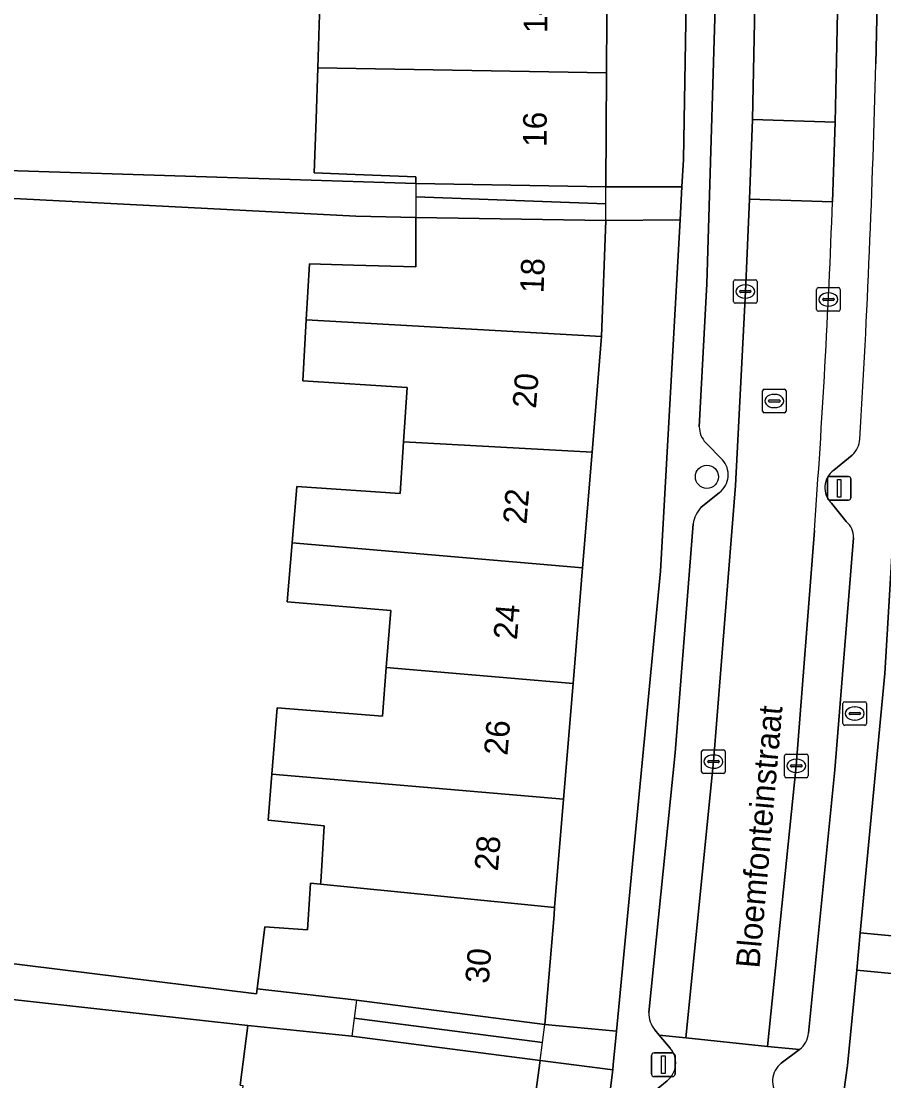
# Model space of a CAD drawing. Extents: x 163008 to 163854, y 382777 to 383982.
# Drawn here: x 163558.89 to 163595.43, y 383526.97 to 383571.89 of the extents above; entities that cross this region are included whole.
import ezdxf

# ---------------------------------------------------------------- set-up
doc = ezdxf.new("R2010")
doc.units = 0
for name, color, linetype in [('IMGEO_Boom', 7, 'Continuous'), ('IMGEO_Brandkraan', 7, 'Continuous'), ('IMGEO_Erf', 7, 'Continuous'), ('IMGEO_Kolk', 7, 'Continuous'), ('IMGEO_Lichtmast', 7, 'Continuous'), ('IMGEO_Openbare_ruimte_label', 7, 'Continuous'), ('IMGEO_Pand', 7, 'Continuous'), ('IMGEO_Pand_nummerreeks', 7, 'Continuous'), ('IMGEO_Pand_overbouw', 7, 'Continuous'), ('IMGEO_Parkeervlak_open', 7, 'Continuous'), ('IMGEO_Rijbaan_lokaal_open', 7, 'Continuous'), ('IMGEO_Rioolput', 7, 'Continuous'), ('IMGEO_Voetpad_open', 7, 'Continuous')]:
    doc.layers.add(name, color=color, linetype=linetype)

msp = doc.modelspace()

# ---------------------------------------------------------------- linework, layer by layer
at = {"layer": 'IMGEO_Boom'}
msp.add_circle((163587.936, 383552.572), 0.489, dxfattribs=at)
at = {"layer": 'IMGEO_Brandkraan'}
for p, q in [((163593.701, 383542.111), (163593.701, 383542.963)), ((163593.776, 383543.037), (163594.628, 383543.037)), ((163594.189, 383542.817), (163594.214, 383542.817)), ((163594.702, 383542.963), (163594.702, 383542.111)), ((163593.96, 383542.531), (163593.96, 383542.543)), ((163594.398, 383542.494), (163594, 383542.494)), ((163594.003, 383542.58), (163594.401, 383542.58)), ((163594.212, 383542.257), (163594.187, 383542.257)), ((163594.444, 383542.543), (163594.444, 383542.531)), ((163594.628, 383542.037), (163593.776, 383542.037))]:
    msp.add_line(p, q, dxfattribs=at)
for points in [[(163593.701, 383542.111), (163593.701, 383542.963)], [(163593.776, 383543.037), (163594.628, 383543.037)], [(163594.702, 383542.963), (163594.702, 383542.111)], [(163594.628, 383542.037), (163593.776, 383542.037)]]:
    msp.add_lwpolyline(points, dxfattribs=at)
for centre, radius, start, end in [((163593.778, 383542.961), 0.0765, 91.552, 178.448), ((163593.778, 383542.961), 0.0765, 91.552, 178.448), ((163594.626, 383542.961), 0.0765, 1.552, 88.448), ((163594.626, 383542.961), 0.0765, 1.552, 88.448), ((163594, 383542.54), 0.0403, 85.8775, 175.7526), ((163593.997, 383542.53), 0.0366, 178.938, 274.7102), ((163594.401, 383542.537), 0.043, 264.8664, 352.4533), ((163594.405, 383542.542), 0.0386, 1.7309, 96.639), ((163593.778, 383542.113), 0.0765, 181.552, 268.448), ((163593.778, 383542.113), 0.0765, 181.552, 268.448), ((163594.626, 383542.113), 0.0765, 271.552, 358.448), ((163594.626, 383542.113), 0.0765, 271.552, 358.448)]:
    msp.add_arc(centre, radius, start, end, dxfattribs=at)
for centre, major_axis, ratio, start_param, end_param in [((163594.188, 383542.537), (-0.387, 0.002), 0.722429, 4.712389, 7.853982), ((163594.213, 383542.537), (-0.39, 0.002), 0.717154, 1.570796, 4.712389)]:
    msp.add_ellipse(centre, major_axis=major_axis, ratio=ratio, start_param=start_param, end_param=end_param, dxfattribs=at)
at = {"layer": 'IMGEO_Erf'}
for points in [[(163587.188, 383593.897), (163586.887, 383603.721), (163583.856, 383603.628), (163583.831, 383598.677), (163583.807, 383593.849), (163583.782, 383589.015), (163583.757, 383584.182), (163583.731, 383579.351), (163583.706, 383574.521), (163583.681, 383569.691), (163583.656, 383564.863), (163586.876, 383564.868), (163586.94, 383566.017), (163587.172, 383579.329)], [(163599.309, 383556.253), (163599.577, 383561.176), (163599.803, 383565.334), (163599.822, 383566.1), (163599.943, 383571.031), (163596.9, 383571.101), (163596.791, 383566.304), (163595.476, 383544.241), (163594.432, 383533.246), (163597.564, 383532.949), (163597.945, 383537.564), (163598.311, 383541.989), (163598.676, 383546.414), (163598.964, 383549.902), (163599.042, 383551.331)], [(163585.972, 383548.577), (163586.798, 383563.466), (163583.655, 383563.438), (163583.468, 383558.516), (163583.461, 383558.345), (163583.072, 383553.611), (163582.668, 383548.708), (163582.265, 383543.805), (163581.862, 383538.902), (163581.485, 383534.314), (163581.459, 383534), (163581.077, 383529.357), (163584.106, 383529.067)], [(163594.961, 383512.218), (163595.66, 383516.985), (163595.95, 383518.96), (163596.274, 383521.764), (163596.827, 383526.551), (163597.383, 383531.368), (163594.282, 383531.662), (163593.898, 383527.622), (163590.057, 383500), (163589.828, 383498.461), (163592.88, 383498.031), (163593.169, 383500), (163593.563, 383502.684), (163594.262, 383507.451)], [(163582.416, 383515.226), (163583.944, 383527.437), (163580.871, 383527.822), (163580.201, 383522.866), (163579.565, 383518.155), (163578.929, 383513.446), (163578.292, 383508.735), (163577.656, 383504.026), (163577.112, 383500), (163577.02, 383499.316), (163576.353, 383494.378), (163579.238, 383493.947), (163580.142, 383500)]]:
    msp.add_lwpolyline(points, close=True, dxfattribs=at)
for points in [[(163557.25, 383574.024), (163557.173, 383570.406), (163557.098, 383566.851), (163554.287, 383566.909), (163554.288, 383565.688), (163575.606, 383565.004), (163575.61, 383565.292), (163573.031, 383565.387), (163571.301, 383565.451), (163571.377, 383567.737), (163571.449, 383569.909), (163571.539, 383572.617)], [(163554.799, 383532.391), (163568.853, 383530.651), (163568.88, 383530.867), (163569.206, 383533.5), (163571.02, 383533.371), (163571.113, 383534.891), (163571.14, 383535.341), (163571.572, 383535.298), (163571.579, 383535.411), (163571.606, 383535.861), (163571.723, 383537.78), (163569.353, 383538.01), (163569.51, 383539.966), (163569.735, 383542.772), (163574.196, 383542.428), (163574.354, 383544.486), (163574.539, 383546.9), (163570.148, 383547.273), (163570.363, 383549.767), (163570.569, 383552.165), (163574.94, 383551.861), (163575.084, 383554.061), (163575.234, 383556.352), (163570.813, 383556.636), (163570.965, 383559.229), (163571.104, 383561.597), (163572.963, 383561.548), (163575.604, 383561.478), (163575.605, 383562.93), (163575.605, 383563.57), (163573.059, 383563.625), (163554.197, 383564.59)], [(163568.164, 383526.788), (163568.49, 383529.314), (163554.66, 383530.836)]]:
    msp.add_lwpolyline(points, dxfattribs=at)
at = {"layer": 'IMGEO_Kolk'}
for p, q in [((163589.063, 383560.002), (163589.063, 383560.854)), ((163589.138, 383560.928), (163589.99, 383560.928)), ((163589.551, 383560.708), (163589.576, 383560.708)), ((163590.064, 383560.854), (163590.064, 383560.002)), ((163589.322, 383560.422), (163589.322, 383560.434)), ((163589.76, 383560.385), (163589.362, 383560.385)), ((163589.365, 383560.471), (163589.763, 383560.471)), ((163589.806, 383560.434), (163589.806, 383560.422)), ((163592.584, 383559.666), (163592.584, 383560.518)), ((163592.659, 383560.592), (163593.511, 383560.592)), ((163593.072, 383560.372), (163593.097, 383560.372)), ((163593.585, 383560.518), (163593.585, 383559.666)), ((163589.99, 383559.928), (163589.138, 383559.928)), ((163589.574, 383560.148), (163589.549, 383560.148)), ((163592.843, 383560.086), (163592.843, 383560.098)), ((163593.281, 383560.049), (163592.883, 383560.049)), ((163592.886, 383560.135), (163593.284, 383560.135)), ((163593.095, 383559.812), (163593.07, 383559.812)), ((163593.327, 383560.098), (163593.327, 383560.086)), ((163593.511, 383559.592), (163592.659, 383559.592)), ((163587.713, 383540.072), (163587.713, 383540.924)), ((163587.788, 383540.998), (163588.64, 383540.998)), ((163588.714, 383540.924), (163588.714, 383540.072)), ((163587.972, 383540.492), (163587.972, 383540.504)), ((163588.41, 383540.455), (163588.012, 383540.455)), ((163588.015, 383540.541), (163588.413, 383540.541)), ((163588.201, 383540.778), (163588.226, 383540.778)), ((163588.456, 383540.504), (163588.456, 383540.492)), ((163591.223, 383539.892), (163591.223, 383540.744)), ((163591.298, 383540.818), (163592.15, 383540.818)), ((163591.711, 383540.598), (163591.736, 383540.598)), ((163592.224, 383540.744), (163592.224, 383539.892)), ((163588.64, 383539.998), (163587.788, 383539.998)), ((163588.224, 383540.218), (163588.199, 383540.218)), ((163591.482, 383540.312), (163591.482, 383540.324)), ((163591.92, 383540.275), (163591.522, 383540.275)), ((163591.525, 383540.361), (163591.923, 383540.361)), ((163591.734, 383540.038), (163591.709, 383540.038)), ((163591.966, 383540.324), (163591.966, 383540.312)), ((163592.15, 383539.818), (163591.298, 383539.818))]:
    msp.add_line(p, q, dxfattribs=at)
for points in [[(163589.063, 383560.002), (163589.063, 383560.854)], [(163589.138, 383560.928), (163589.99, 383560.928)], [(163590.064, 383560.854), (163590.064, 383560.002)], [(163592.584, 383559.666), (163592.584, 383560.518)], [(163592.659, 383560.592), (163593.511, 383560.592)], [(163593.585, 383560.518), (163593.585, 383559.666)], [(163589.99, 383559.928), (163589.138, 383559.928)], [(163593.511, 383559.592), (163592.659, 383559.592)], [(163587.713, 383540.072), (163587.713, 383540.924)], [(163587.788, 383540.998), (163588.64, 383540.998)], [(163588.714, 383540.924), (163588.714, 383540.072)], [(163591.223, 383539.892), (163591.223, 383540.744)], [(163591.298, 383540.818), (163592.15, 383540.818)], [(163592.224, 383540.744), (163592.224, 383539.892)], [(163588.64, 383539.998), (163587.788, 383539.998)], [(163592.15, 383539.818), (163591.298, 383539.818)]]:
    msp.add_lwpolyline(points, dxfattribs=at)
for centre, radius, start, end in [((163589.14, 383560.852), 0.0765, 91.552, 178.448), ((163589.14, 383560.852), 0.0765, 91.552, 178.448), ((163589.988, 383560.852), 0.0765, 1.552, 88.448), ((163589.988, 383560.852), 0.0765, 1.552, 88.448), ((163589.362, 383560.431), 0.0403, 85.8775, 175.7526), ((163589.359, 383560.421), 0.0366, 178.938, 274.7102), ((163589.763, 383560.428), 0.043, 264.8664, 352.4533), ((163589.767, 383560.433), 0.0386, 1.7309, 96.639), ((163592.661, 383560.516), 0.0765, 91.552, 178.448), ((163592.661, 383560.516), 0.0765, 91.552, 178.448), ((163593.509, 383560.516), 0.0765, 1.552, 88.448), ((163593.509, 383560.516), 0.0765, 1.552, 88.448), ((163589.14, 383560.004), 0.0765, 181.552, 268.448), ((163589.14, 383560.004), 0.0765, 181.552, 268.448), ((163589.988, 383560.004), 0.0765, 271.552, 358.448), ((163589.988, 383560.004), 0.0765, 271.552, 358.448), ((163592.883, 383560.095), 0.0403, 85.8775, 175.7526), ((163592.88, 383560.085), 0.0366, 178.938, 274.7102), ((163593.284, 383560.092), 0.043, 264.8664, 352.4533), ((163593.288, 383560.097), 0.0386, 1.7309, 96.639), ((163592.661, 383559.668), 0.0765, 181.552, 268.448), ((163592.661, 383559.668), 0.0765, 181.552, 268.448), ((163593.509, 383559.668), 0.0765, 271.552, 358.448), ((163593.509, 383559.668), 0.0765, 271.552, 358.448), ((163587.79, 383540.922), 0.0765, 91.552, 178.448), ((163587.79, 383540.922), 0.0765, 91.552, 178.448), ((163588.638, 383540.922), 0.0765, 1.552, 88.448), ((163588.638, 383540.922), 0.0765, 1.552, 88.448), ((163588.012, 383540.501), 0.0403, 85.8775, 175.7526), ((163588.009, 383540.491), 0.0366, 178.938, 274.7102), ((163588.413, 383540.498), 0.043, 264.8664, 352.4533), ((163588.417, 383540.503), 0.0386, 1.7309, 96.639), ((163591.3, 383540.742), 0.0765, 91.552, 178.448), ((163591.3, 383540.742), 0.0765, 91.552, 178.448), ((163592.148, 383540.742), 0.0765, 1.552, 88.448), ((163592.148, 383540.742), 0.0765, 1.552, 88.448), ((163587.79, 383540.074), 0.0765, 181.552, 268.448), ((163587.79, 383540.074), 0.0765, 181.552, 268.448), ((163588.638, 383540.074), 0.0765, 271.552, 358.448), ((163588.638, 383540.074), 0.0765, 271.552, 358.448), ((163591.522, 383540.321), 0.0403, 85.8775, 175.7526), ((163591.519, 383540.311), 0.0366, 178.938, 274.7102), ((163591.923, 383540.318), 0.043, 264.8664, 352.4533), ((163591.927, 383540.323), 0.0386, 1.7309, 96.639), ((163591.3, 383539.894), 0.0765, 181.552, 268.448), ((163591.3, 383539.894), 0.0765, 181.552, 268.448), ((163592.148, 383539.894), 0.0765, 271.552, 358.448), ((163592.148, 383539.894), 0.0765, 271.552, 358.448)]:
    msp.add_arc(centre, radius, start, end, dxfattribs=at)
for centre, major_axis, ratio, start_param, end_param in [((163589.55, 383560.428), (-0.387, 0.002), 0.722429, 4.712389, 7.853982), ((163589.575, 383560.428), (-0.39, 0.002), 0.717154, 1.570796, 4.712389), ((163593.071, 383560.092), (-0.387, 0.002), 0.722429, 4.712389, 7.853982), ((163593.096, 383560.092), (-0.39, 0.002), 0.717154, 1.570796, 4.712389), ((163588.2, 383540.498), (-0.387, 0.002), 0.722429, 4.712389, 7.853982), ((163588.225, 383540.498), (-0.39, 0.002), 0.717154, 1.570796, 4.712389), ((163591.71, 383540.318), (-0.387, 0.002), 0.722429, 4.712389, 7.853982), ((163591.735, 383540.318), (-0.39, 0.002), 0.717154, 1.570796, 4.712389)]:
    msp.add_ellipse(centre, major_axis=major_axis, ratio=ratio, start_param=start_param, end_param=end_param, dxfattribs=at)
at = {"layer": 'IMGEO_Lichtmast'}
for p, q in [((163593.144, 383552.583), (163593.934, 383552.583)), ((163593.934, 383552.583), (163593.144, 383552.583)), ((163593.044, 383551.683), (163593.044, 383552.483)), ((163593.044, 383552.483), (163593.044, 383551.683)), ((163594.034, 383552.483), (163594.034, 383551.683)), ((163594.034, 383551.683), (163594.034, 383552.483)), ((163593.934, 383551.583), (163593.144, 383551.583)), ((163593.144, 383551.583), (163593.934, 383551.583)), ((163585.595, 383527.247), (163585.595, 383528.047)), ((163585.595, 383528.047), (163585.595, 383527.247)), ((163585.695, 383528.147), (163586.485, 383528.147)), ((163586.485, 383528.147), (163585.695, 383528.147)), ((163586.585, 383528.047), (163586.585, 383527.247)), ((163586.585, 383527.247), (163586.585, 383528.047)), ((163586.485, 383527.147), (163585.695, 383527.147)), ((163585.695, 383527.147), (163586.485, 383527.147))]:
    msp.add_line(p, q, dxfattribs=at)
for points in [[(163593.464, 383552.458), (163593.614, 383552.458), (163593.614, 383551.708), (163593.464, 383551.708), (163593.464, 383552.458)], [(163586.015, 383528.022), (163586.165, 383528.022), (163586.165, 383527.272), (163586.015, 383527.272), (163586.015, 383528.022)]]:
    msp.add_lwpolyline(points, dxfattribs=at)
for centre, start, end in [((163593.144, 383552.483), 90, 180), ((163593.144, 383552.483), 90, 180), ((163593.934, 383552.483), 0, 90), ((163593.934, 383552.483), 360, 90), ((163593.144, 383551.683), 180, 270), ((163593.144, 383551.683), 180, 270), ((163593.934, 383551.683), 270, 0), ((163593.934, 383551.683), 270, 0), ((163585.695, 383528.047), 90, 180), ((163585.695, 383528.047), 90, 180), ((163586.485, 383528.047), 0, 90), ((163586.485, 383528.047), 360, 90), ((163585.695, 383527.247), 180, 270), ((163585.695, 383527.247), 180, 270), ((163586.485, 383527.247), 270, 0), ((163586.485, 383527.247), 270, 0)]:
    msp.add_arc(centre, 0.1, start, end, dxfattribs=at)
at = {"layer": 'IMGEO_Pand'}
for points in [[(163575.909, 383574.658), (163575.908, 383572.472), (163571.539, 383572.617), (163571.449, 383569.909), (163583.681, 383569.691), (163583.706, 383574.521)], [(163583.681, 383569.691), (163571.449, 383569.909), (163571.377, 383567.737), (163571.301, 383565.451), (163573.031, 383565.387), (163575.61, 383565.292), (163575.606, 383565.004), (163583.656, 383564.863)], [(163583.655, 383563.438), (163575.605, 383563.57), (163575.605, 383562.93), (163575.604, 383561.478), (163572.963, 383561.548), (163571.104, 383561.597), (163570.965, 383559.229), (163583.468, 383558.516)], [(163575.084, 383554.061), (163583.072, 383553.611), (163583.461, 383558.345), (163583.468, 383558.516), (163570.965, 383559.229), (163570.813, 383556.636), (163575.234, 383556.352)], [(163575.084, 383554.061), (163574.94, 383551.861), (163570.569, 383552.165), (163570.363, 383549.767), (163582.668, 383548.708), (163583.072, 383553.611)], [(163582.265, 383543.805), (163582.668, 383548.708), (163570.363, 383549.767), (163570.148, 383547.273), (163574.539, 383546.9), (163574.354, 383544.486)], [(163582.265, 383543.805), (163574.354, 383544.486), (163574.196, 383542.428), (163569.735, 383542.772), (163569.51, 383539.966), (163581.862, 383538.902)], [(163581.862, 383538.902), (163569.51, 383539.966), (163569.353, 383538.01), (163571.723, 383537.78), (163571.606, 383535.861), (163571.579, 383535.411), (163571.572, 383535.298), (163581.485, 383534.314)], [(163581.459, 383534), (163581.485, 383534.314), (163571.572, 383535.298), (163571.14, 383535.341), (163571.113, 383534.891), (163571.02, 383533.371), (163569.206, 383533.5), (163568.88, 383530.867), (163572.987, 383530.403), (163573.093, 383530.389), (163581.077, 383529.357)], [(163580.871, 383527.822), (163572.887, 383528.854), (163568.49, 383529.314), (163568.164, 383526.788), (163568.276, 383526.776), (163568.058, 383524.437), (163568.313, 383524.412), (163572.371, 383524.011), (163572.571, 383523.982), (163580.201, 383522.866)]]:
    msp.add_lwpolyline(points, close=True, dxfattribs=at)
at = {"layer": 'IMGEO_Pand_overbouw'}
for points in [[(163583.656, 383564.863), (163575.606, 383565.004), (163575.606, 383564.447), (163583.655, 383564.148)], [(163583.655, 383564.148), (163575.606, 383564.447), (163575.605, 383563.57), (163583.655, 383563.438)], [(163573.093, 383530.389), (163572.99, 383529.622), (163580.974, 383528.59), (163581.077, 383529.357)], [(163572.99, 383529.622), (163572.887, 383528.854), (163580.871, 383527.822), (163580.974, 383528.59)]]:
    msp.add_lwpolyline(points, close=True, dxfattribs=at)
at = {"layer": 'IMGEO_Parkeervlak_open'}
for points in [[(163589.869, 383567.725), (163590.104, 383579.442), (163589.891, 383600.739), (163588.405, 383600.696), (163588.234, 383600.108)], [(163593.579, 383577.871), (163593.425, 383570.207), (163593.364, 383567.612), (163593.257, 383564.222)], [(163589.493, 383576.667), (163588.732, 383575.984), (163588.375, 383575.32), (163587.932, 383560.752), (163587.613, 383554.696)], [(163595.089, 383570.076), (163595.201, 383575.235)], [(163585.731, 383529.126), (163585.914, 383528.909), (163587.048, 383528.79), (163588.215, 383540.498), (163589.149, 383552.21), (163589.565, 383560.428), (163589.743, 383564.336), (163589.869, 383567.725)], [(163587.889, 383554.016), (163588.596, 383553.298)], [(163593.31, 383552.851), (163594.09, 383553.489)], [(163588.469, 383551.905), (163587.684, 383551.267)], [(163593.842, 383550.681), (163593.21, 383551.451)], [(163587.361, 383550.577), (163586.592, 383540.87), (163585.47, 383529.864)], [(163592.489, 383550.294), (163591.724, 383540.323), (163590.498, 383528.429), (163591.865, 383528.299)], [(163592.24, 383528.984), (163593.357, 383540.157), (163594.142, 383549.984)]]:
    msp.add_lwpolyline(points, dxfattribs=at)
for centre, radius, start, end in [((163132.943, 383581.545), 462.289, 356.60506, 358.57841), ((163213.848, 383578.158), 379.665, 355.79126, 357.89647), ((163588.593, 383554.698), 0.98, 180.0964, 224.0863), ((163593.34, 383554.273), 1.085, 313.7194, 354.5066), ((163587.879, 383552.661), 0.959, 307.9771, 41.6044), ((163593.851, 383552.109), 0.919, 126.1069, 225.7219), ((163588.528, 383550.451), 1.174, 135.98, 173.8499), ((163593.273, 383550.023), 0.87, 357.4231, 49.1525), ((163586.589, 383529.844), 1.119, 178.999, 219.9542), ((163591.27, 383529.07), 0.974, 307.6701, 354.9334)]:
    msp.add_arc(centre, radius, start, end, dxfattribs=at)
at = {"layer": 'IMGEO_Rijbaan_lokaal_open'}
for points in [[(163593.439, 383600.437), (163593.417, 383600.841), (163589.891, 383600.739), (163590.104, 383579.442), (163589.869, 383567.725), (163593.364, 383567.612), (163593.425, 383570.207), (163593.579, 383577.871)], [(163593.257, 383564.222), (163589.743, 383564.336), (163589.565, 383560.428), (163589.149, 383552.21), (163588.215, 383540.498), (163587.048, 383528.79), (163590.498, 383528.429), (163591.724, 383540.323), (163592.489, 383550.294)], [(163591.083, 383527.713), (163591.865, 383528.299), (163590.498, 383528.429), (163587.048, 383528.79), (163585.914, 383528.909), (163586.386, 383528.35)], [(163586.249, 383526.968), (163585.332, 383526.225), (163586.782, 383526.117), (163590.215, 383525.68), (163591.586, 383525.547), (163590.965, 383526.296)]]:
    msp.add_lwpolyline(points, dxfattribs=at)
msp.add_lwpolyline([(163589.743, 383564.336), (163593.257, 383564.222), (163593.364, 383567.612), (163589.869, 383567.725)], close=True, dxfattribs=at)
for centre, radius, start, end in [((163213.848, 383578.158), 379.665, 355.79126, 357.89647), ((163585.657, 383527.724), 0.96, 308.0356, 40.6417), ((163591.701, 383526.948), 0.983, 128.9274, 221.552)]:
    msp.add_arc(centre, radius, start, end, dxfattribs=at)
at = {"layer": 'IMGEO_Rioolput'}
for p, q in [((163590.293, 383555.36), (163590.293, 383556.212)), ((163590.368, 383556.286), (163591.22, 383556.286)), ((163591.294, 383556.212), (163591.294, 383555.36)), ((163590.552, 383555.78), (163590.552, 383555.792)), ((163590.99, 383555.743), (163590.592, 383555.743)), ((163590.595, 383555.829), (163590.993, 383555.829)), ((163590.781, 383556.066), (163590.806, 383556.066)), ((163591.036, 383555.792), (163591.036, 383555.78)), ((163591.22, 383555.286), (163590.368, 383555.286)), ((163590.804, 383555.506), (163590.779, 383555.506))]:
    msp.add_line(p, q, dxfattribs=at)
for points in [[(163590.293, 383555.36), (163590.293, 383556.212)], [(163590.368, 383556.286), (163591.22, 383556.286)], [(163591.294, 383556.212), (163591.294, 383555.36)], [(163591.22, 383555.286), (163590.368, 383555.286)]]:
    msp.add_lwpolyline(points, dxfattribs=at)
for centre, radius, start, end in [((163590.37, 383556.21), 0.0765, 91.552, 178.448), ((163590.37, 383556.21), 0.0765, 91.552, 178.448), ((163591.218, 383556.21), 0.0765, 1.552, 88.448), ((163591.218, 383556.21), 0.0765, 1.552, 88.448), ((163590.592, 383555.789), 0.0403, 85.8775, 175.7526), ((163590.589, 383555.779), 0.0366, 178.938, 274.7102), ((163590.993, 383555.786), 0.043, 264.8664, 352.4533), ((163590.997, 383555.791), 0.0386, 1.7309, 96.639), ((163590.37, 383555.362), 0.0765, 181.552, 268.448), ((163590.37, 383555.362), 0.0765, 181.552, 268.448), ((163591.218, 383555.362), 0.0765, 271.552, 358.448), ((163591.218, 383555.362), 0.0765, 271.552, 358.448)]:
    msp.add_arc(centre, radius, start, end, dxfattribs=at)
for centre, major_axis, ratio, start_param, end_param in [((163590.78, 383555.786), (-0.387, 0.002), 0.722429, 4.712389, 7.853982), ((163590.805, 383555.786), (-0.39, 0.002), 0.717154, 1.570796, 4.712389)]:
    msp.add_ellipse(centre, major_axis=major_axis, ratio=ratio, start_param=start_param, end_param=end_param, dxfattribs=at)
at = {"layer": 'IMGEO_Voetpad_open'}
for points in [[(163589.615, 383497.025), (163589.828, 383498.461), (163590.057, 383500), (163593.898, 383527.622), (163594.282, 383531.662), (163594.432, 383533.246), (163595.476, 383544.241), (163596.791, 383566.304), (163596.9, 383571.101), (163596.935, 383572.625), (163597.088, 383579.297), (163597.113, 383587.926), (163596.853, 383599.211), (163595.983, 383620.235), (163595.934, 383621.407), (163595.836, 383623.784), (163595.762, 383624.571), (163595.386, 383628.573), (163594.859, 383634.18), (163594.25, 383637.882)], [(163587.172, 383579.329), (163586.94, 383566.017), (163586.876, 383564.868), (163586.798, 383563.466), (163585.972, 383548.577), (163584.106, 383529.067), (163583.97, 383527.644), (163583.944, 383527.437), (163582.416, 383515.226), (163580.142, 383500), (163579.238, 383493.947), (163579.016, 383492.464), (163573.351, 383454.533), (163570.457, 383454.977), (163569.14, 383455.174), (163568.918, 383453.847), (163568.561, 383451.421)], [(163587.613, 383554.696), (163587.932, 383560.752), (163588.375, 383575.32), (163588.732, 383575.984), (163589.493, 383576.667)], [(163595.201, 383575.235), (163595.089, 383570.076)], [(163554.197, 383564.59), (163573.059, 383563.625), (163575.605, 383563.57), (163583.655, 383563.438), (163586.798, 383563.466), (163586.876, 383564.868), (163583.656, 383564.863), (163575.606, 383565.004), (163554.288, 383565.688)], [(163588.596, 383553.298), (163587.889, 383554.016)], [(163594.09, 383553.489), (163593.31, 383552.851)], [(163587.684, 383551.267), (163588.469, 383551.905)], [(163593.21, 383551.451), (163593.842, 383550.681)], [(163585.47, 383529.864), (163586.592, 383540.87), (163587.361, 383550.577)], [(163594.142, 383549.984), (163593.357, 383540.157), (163592.24, 383528.984)], [(163597.564, 383532.949), (163594.432, 383533.246), (163594.282, 383531.662), (163597.383, 383531.368)], [(163554.66, 383530.836), (163568.49, 383529.314), (163572.887, 383528.854), (163580.871, 383527.822), (163583.944, 383527.437), (163583.97, 383527.644), (163584.106, 383529.067), (163581.077, 383529.357), (163573.093, 383530.389), (163572.987, 383530.403), (163568.88, 383530.867), (163568.853, 383530.651), (163554.799, 383532.391)], [(163586.386, 383528.35), (163585.914, 383528.909), (163585.731, 383529.126)], [(163591.865, 383528.299), (163591.083, 383527.713)], [(163585.083, 383525.706), (163585.332, 383526.225), (163586.249, 383526.968)]]:
    msp.add_lwpolyline(points, dxfattribs=at)
for centre, radius, start, end in [((163132.943, 383581.545), 462.289, 356.60506, 358.57841), ((163588.593, 383554.698), 0.98, 180.0964, 224.0863), ((163593.34, 383554.273), 1.085, 313.7194, 354.5066), ((163587.879, 383552.661), 0.959, 307.9771, 41.6044), ((163593.851, 383552.109), 0.919, 126.1069, 225.7219), ((163588.528, 383550.451), 1.174, 135.98, 173.8499), ((163593.273, 383550.023), 0.87, 357.4231, 49.1525), ((163586.589, 383529.844), 1.119, 178.999, 219.9542), ((163591.27, 383529.07), 0.974, 307.6701, 354.9334), ((163585.657, 383527.724), 0.96, 308.0356, 40.6417), ((163591.701, 383526.948), 0.983, 128.9274, 221.552)]:
    msp.add_arc(centre, radius, start, end, dxfattribs=at)

# ---------------------------------------------------------------- texts
at = {"layer": 'IMGEO_Openbare_ruimte_label'}
msp.add_text('Bloemfonteinstraat', height=1, rotation=84.9508, dxfattribs=at).set_placement((163590.158, 383531.715))
at = {"layer": 'IMGEO_Pand_nummerreeks'}
for s, rotation, p in [('14', 89.7006, (163581.169, 383571.384)), ('16', 89.7023, (163581.145, 383566.556)), ('18', 87.8172, (163581.015, 383560.341)), ('20', 85.3857, (163580.692, 383555.445)), ('22', 85.298, (163580.29, 383550.539)), ('24', 85.298, (163579.887, 383545.639)), ('26', 85.298, (163579.484, 383540.736)), ('28', 85.2962, (163579.081, 383535.837)), ('30', 85.2962, (163578.688, 383531.064))]:
    msp.add_text(s, height=1, rotation=rotation, dxfattribs=at).set_placement(p)

doc.saveas('drawing.dxf')
